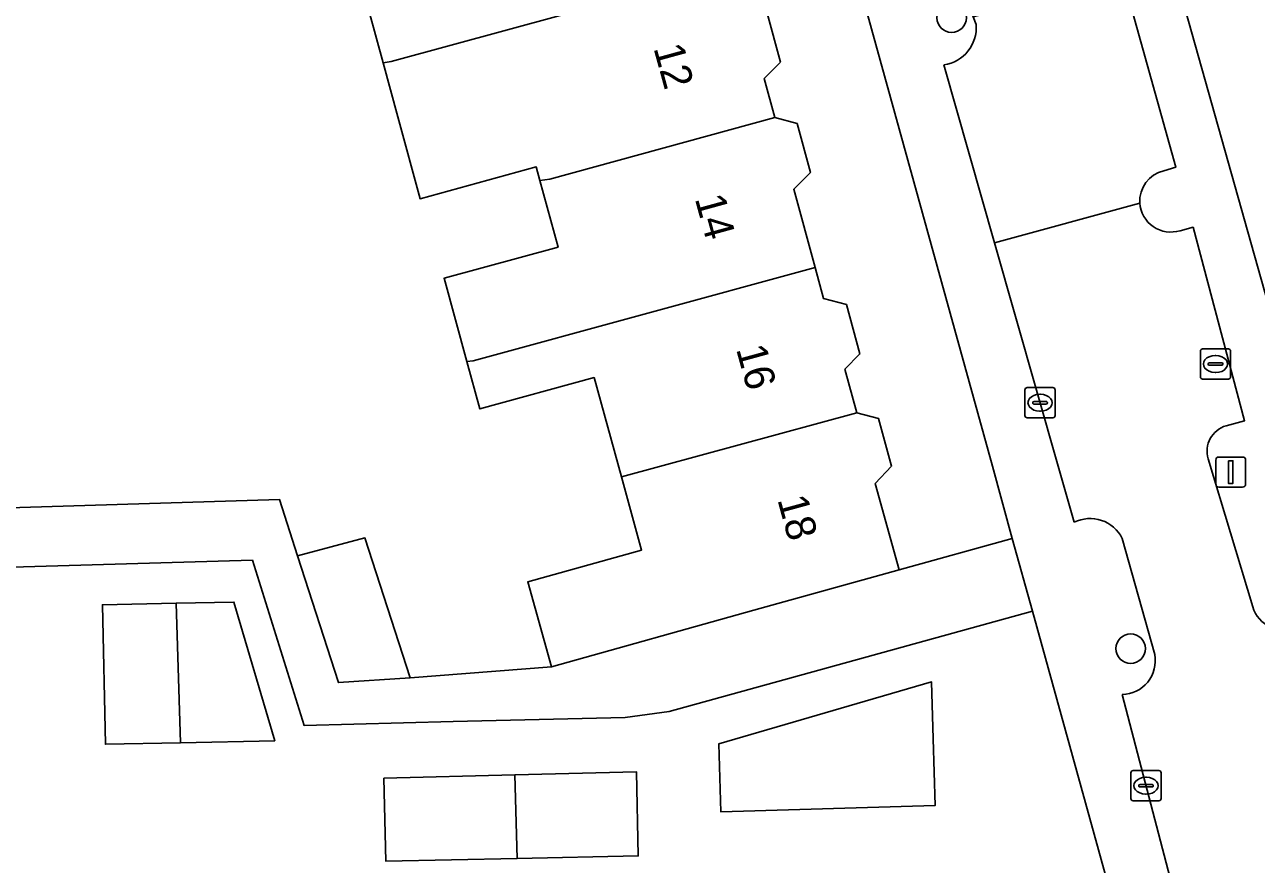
# Model space of a CAD drawing. Extents: x 162250 to 162661, y 380743 to 381606.
# Drawn here: x 162422.34 to 162463.18, y 381236.81 to 381264.64 of the extents above; entities that cross this region are included whole.
import ezdxf

# ---------------------------------------------------------------- set-up
doc = ezdxf.new("R2010")
doc.units = 0
for name, color, linetype in [('IMGEO_Boom', 7, 'Continuous'), ('IMGEO_Erf', 7, 'Continuous'), ('IMGEO_Kolk', 7, 'Continuous'), ('IMGEO_Lichtmast', 7, 'Continuous'), ('IMGEO_Pand', 7, 'Continuous'), ('IMGEO_Pand_nummerreeks', 7, 'Continuous'), ('IMGEO_Rijbaan_lokaal_open', 7, 'Continuous'), ('IMGEO_Voetpad_open', 7, 'Continuous')]:
    doc.layers.add(name, color=color, linetype=linetype)

msp = doc.modelspace()

# ---------------------------------------------------------------- linework, layer by layer
at = {"layer": 'IMGEO_Boom'}
for centre in [(162453.079, 381264.867), (162459.016, 381243.958)]:
    msp.add_circle(centre, 0.489, dxfattribs=at)
at = {"layer": 'IMGEO_Erf'}
for points in [[(162450.776, 381300.808), (162465.094, 381250)], [(162446.96, 381265.015), (162447.403, 381263.39), (162446.866, 381262.848), (162447.218, 381261.557), (162447.956, 381261.358), (162448.398, 381259.738), (162447.847, 381259.181), (162448.555, 381256.588), (162448.836, 381255.557), (162449.592, 381255.358), (162450.037, 381253.726), (162449.54, 381253.224), (162449.935, 381251.777), (162450.653, 381251.589), (162451.087, 381250), (162450.542, 381249.433), (162451.339, 381246.57), (162455.092, 381247.608), (162454.43, 381250), (162442.682, 381292.462)], [(162413.914, 381248.378), (162430.79, 381248.903), (162431.393, 381247.031), (162433.626, 381247.629), (162435.124, 381242.985), (162439.809, 381243.359), (162439.026, 381246.17), (162442.798, 381247.22), (162442.129, 381249.647), (162441.222, 381252.938), (162437.432, 381251.903), (162437.002, 381253.478), (162436.25, 381256.235), (162440.03, 381257.267), (162439.428, 381259.472), (162439.306, 381259.921), (162435.454, 381258.87), (162434.713, 381261.587), (162434.226, 381263.372), (162433.53, 381265.922)], [(162377.478, 381215.273), (162452.018, 381217.357), (162460.124, 381217.537), (162459.819, 381223.005), (162459.272, 381232.499), (162455.758, 381245.2), (162443.719, 381241.869), (162442.253, 381241.678), (162436.55, 381241.544), (162431.611, 381241.41), (162429.895, 381246.884), (162409, 381246.281)]]:
    msp.add_lwpolyline(points, dxfattribs=at)
for points in [[(162427.506, 381240.839), (162425.019, 381240.787), (162424.923, 381245.411), (162427.367, 381245.461), (162429.281, 381245.501), (162430.638, 381240.903)], [(162445.429, 381238.544), (162445.36, 381240.797), (162452.413, 381242.856), (162452.47, 381240.97), (162452.538, 381238.759)], [(162434.314, 381236.917), (162434.258, 381239.661), (162438.593, 381239.77), (162442.631, 381239.871), (162442.687, 381237.086), (162438.676, 381237.005)]]:
    msp.add_lwpolyline(points, close=True, dxfattribs=at)
at = {"layer": 'IMGEO_Kolk'}
for p, q in [((162461.328, 381252.964), (162461.328, 381253.816)), ((162461.403, 381253.89), (162462.255, 381253.89)), ((162461.816, 381253.67), (162461.841, 381253.67)), ((162462.329, 381253.816), (162462.329, 381252.964)), ((162461.587, 381253.384), (162461.587, 381253.396)), ((162462.025, 381253.347), (162461.627, 381253.347)), ((162461.63, 381253.433), (162462.028, 381253.433)), ((162462.071, 381253.396), (162462.071, 381253.384)), ((162462.255, 381252.89), (162461.403, 381252.89)), ((162461.839, 381253.11), (162461.814, 381253.11)), ((162455.511, 381251.681), (162455.511, 381252.533)), ((162455.586, 381252.607), (162456.438, 381252.607)), ((162455.999, 381252.387), (162456.024, 381252.387)), ((162456.512, 381252.533), (162456.512, 381251.681)), ((162455.77, 381252.101), (162455.77, 381252.113)), ((162456.208, 381252.064), (162455.81, 381252.064)), ((162455.813, 381252.15), (162456.211, 381252.15)), ((162456.254, 381252.113), (162456.254, 381252.101)), ((162456.438, 381251.607), (162455.586, 381251.607)), ((162456.022, 381251.827), (162455.997, 381251.827)), ((162459.024, 381238.988), (162459.024, 381239.84)), ((162459.099, 381239.914), (162459.951, 381239.914)), ((162460.025, 381239.84), (162460.025, 381238.988)), ((162459.283, 381239.408), (162459.283, 381239.42)), ((162459.721, 381239.371), (162459.323, 381239.371)), ((162459.326, 381239.457), (162459.724, 381239.457)), ((162459.512, 381239.694), (162459.537, 381239.694)), ((162459.767, 381239.42), (162459.767, 381239.408)), ((162459.951, 381238.914), (162459.099, 381238.914)), ((162459.535, 381239.134), (162459.51, 381239.134))]:
    msp.add_line(p, q, dxfattribs=at)
for points in [[(162461.328, 381252.964), (162461.328, 381253.816)], [(162461.403, 381253.89), (162462.255, 381253.89)], [(162462.329, 381253.816), (162462.329, 381252.964)], [(162462.255, 381252.89), (162461.403, 381252.89)], [(162455.511, 381251.681), (162455.511, 381252.533)], [(162455.586, 381252.607), (162456.438, 381252.607)], [(162456.512, 381252.533), (162456.512, 381251.681)], [(162456.438, 381251.607), (162455.586, 381251.607)], [(162459.024, 381238.988), (162459.024, 381239.84)], [(162459.099, 381239.914), (162459.951, 381239.914)], [(162460.025, 381239.84), (162460.025, 381238.988)], [(162459.951, 381238.914), (162459.099, 381238.914)]]:
    msp.add_lwpolyline(points, dxfattribs=at)
for centre, radius, start, end in [((162461.405, 381253.814), 0.0765, 91.552, 178.448), ((162461.405, 381253.814), 0.0765, 91.552, 178.448), ((162462.253, 381253.814), 0.0765, 1.552, 88.448), ((162462.253, 381253.814), 0.0765, 1.552, 88.448), ((162461.627, 381253.393), 0.0403, 85.8775, 175.7526), ((162461.624, 381253.383), 0.0366, 178.938, 274.7102), ((162462.028, 381253.39), 0.043, 264.8664, 352.4533), ((162462.032, 381253.395), 0.0386, 1.7309, 96.639), ((162461.405, 381252.966), 0.0765, 181.552, 268.448), ((162461.405, 381252.966), 0.0765, 181.552, 268.448), ((162462.253, 381252.966), 0.0765, 271.552, 358.448), ((162462.253, 381252.966), 0.0765, 271.552, 358.448), ((162455.588, 381252.531), 0.0765, 91.552, 178.448), ((162455.588, 381252.531), 0.0765, 91.552, 178.448), ((162456.436, 381252.531), 0.0765, 1.552, 88.448), ((162456.436, 381252.531), 0.0765, 1.552, 88.448), ((162455.81, 381252.11), 0.0403, 85.8775, 175.7526), ((162455.807, 381252.1), 0.0366, 178.938, 274.7102), ((162456.211, 381252.107), 0.043, 264.8664, 352.4533), ((162456.215, 381252.112), 0.0386, 1.7309, 96.639), ((162455.588, 381251.683), 0.0765, 181.552, 268.448), ((162455.588, 381251.683), 0.0765, 181.552, 268.448), ((162456.436, 381251.683), 0.0765, 271.552, 358.448), ((162456.436, 381251.683), 0.0765, 271.552, 358.448), ((162459.101, 381239.838), 0.0765, 91.552, 178.448), ((162459.101, 381239.838), 0.0765, 91.552, 178.448), ((162459.949, 381239.838), 0.0765, 1.552, 88.448), ((162459.949, 381239.838), 0.0765, 1.552, 88.448), ((162459.323, 381239.417), 0.0403, 85.8775, 175.7526), ((162459.32, 381239.407), 0.0366, 178.938, 274.7102), ((162459.724, 381239.414), 0.043, 264.8664, 352.4533), ((162459.728, 381239.419), 0.0386, 1.7309, 96.639), ((162459.101, 381238.99), 0.0765, 181.552, 268.448), ((162459.101, 381238.99), 0.0765, 181.552, 268.448), ((162459.949, 381238.99), 0.0765, 271.552, 358.448), ((162459.949, 381238.99), 0.0765, 271.552, 358.448)]:
    msp.add_arc(centre, radius, start, end, dxfattribs=at)
for centre, major_axis, ratio, start_param, end_param in [((162461.815, 381253.39), (-0.387, 0.002), 0.722429, 4.712389, 7.853982), ((162461.84, 381253.39), (-0.39, 0.002), 0.717154, 1.570796, 4.712389), ((162455.998, 381252.107), (-0.387, 0.002), 0.722429, 4.712389, 7.853982), ((162456.023, 381252.107), (-0.39, 0.002), 0.717154, 1.570796, 4.712389), ((162459.511, 381239.414), (-0.387, 0.002), 0.722429, 4.712389, 7.853982), ((162459.536, 381239.414), (-0.39, 0.002), 0.717154, 1.570796, 4.712389)]:
    msp.add_ellipse(centre, major_axis=major_axis, ratio=ratio, start_param=start_param, end_param=end_param, dxfattribs=at)
at = {"layer": 'IMGEO_Lichtmast'}
for p, q in [((162461.838, 381249.408), (162461.838, 381250.208)), ((162461.838, 381250.208), (162461.838, 381249.408)), ((162461.938, 381250.308), (162462.728, 381250.308)), ((162462.728, 381250.308), (162461.938, 381250.308)), ((162462.828, 381250.208), (162462.828, 381249.408)), ((162462.828, 381249.408), (162462.828, 381250.208)), ((162462.728, 381249.308), (162461.938, 381249.308)), ((162461.938, 381249.308), (162462.728, 381249.308))]:
    msp.add_line(p, q, dxfattribs=at)
msp.add_lwpolyline([(162462.258, 381250.183), (162462.408, 381250.183), (162462.408, 381249.433), (162462.258, 381249.433), (162462.258, 381250.183)], dxfattribs=at)
for centre, start, end in [((162461.938, 381250.208), 90, 180), ((162461.938, 381250.208), 90, 180), ((162462.728, 381250.208), 0, 90), ((162462.728, 381250.208), 360, 90), ((162461.938, 381249.408), 180, 270), ((162461.938, 381249.408), 180, 270), ((162462.728, 381249.408), 270, 0), ((162462.728, 381249.408), 270, 0)]:
    msp.add_arc(centre, 0.1, start, end, dxfattribs=at)
at = {"layer": 'IMGEO_Pand'}
for points in [[(162444.506, 381271.485), (162437.039, 381269.449), (162436.729, 381269.372), (162437.383, 381266.974), (162433.53, 381265.922), (162434.226, 381263.372), (162434.492, 381263.421), (162445.825, 381266.512), (162445.187, 381268.849), (162445.748, 381269.416), (162445.302, 381271.051), (162444.572, 381271.243)], [(162447.218, 381261.557), (162446.866, 381262.848), (162447.403, 381263.39), (162446.96, 381265.015), (162446.177, 381265.221), (162445.825, 381266.512), (162434.492, 381263.421), (162434.226, 381263.372), (162434.713, 381261.587), (162435.454, 381258.87), (162439.306, 381259.921), (162439.428, 381259.472), (162439.756, 381259.522)], [(162447.218, 381261.557), (162439.756, 381259.522), (162439.428, 381259.472), (162440.03, 381257.267), (162436.25, 381256.235), (162437.002, 381253.478), (162437.21, 381253.495), (162448.555, 381256.588), (162447.847, 381259.181), (162448.398, 381259.738), (162447.956, 381261.358)], [(162449.54, 381253.224), (162450.037, 381253.726), (162449.592, 381255.358), (162448.836, 381255.557), (162448.555, 381256.588), (162437.21, 381253.495), (162437.002, 381253.478), (162437.432, 381251.903), (162441.222, 381252.938), (162442.129, 381249.647), (162449.935, 381251.777)], [(162450.542, 381249.433), (162451.087, 381250), (162450.653, 381251.589), (162449.935, 381251.777), (162442.129, 381249.647), (162442.798, 381247.22), (162439.026, 381246.17), (162439.809, 381243.359), (162446.523, 381245.229), (162451.339, 381246.57)], [(162431.393, 381247.031), (162432.746, 381242.833), (162435.124, 381242.985), (162433.626, 381247.629)], [(162427.367, 381245.461), (162424.923, 381245.411), (162425.019, 381240.787), (162427.506, 381240.839)], [(162427.367, 381245.461), (162427.506, 381240.839), (162430.638, 381240.903), (162429.281, 381245.501)], [(162445.36, 381240.797), (162445.429, 381238.544), (162452.538, 381238.759), (162452.47, 381240.97), (162452.413, 381242.856)], [(162438.593, 381239.77), (162434.258, 381239.661), (162434.314, 381236.917), (162438.676, 381237.005)], [(162438.593, 381239.77), (162438.676, 381237.005), (162442.687, 381237.086), (162442.631, 381239.871)]]:
    msp.add_lwpolyline(points, close=True, dxfattribs=at)
at = {"layer": 'IMGEO_Rijbaan_lokaal_open'}
for points in [[(162458.743, 381266.259), (162453.799, 381264.901), (162453.893, 381264.638)], [(162460.113, 381259.798), (162460.516, 381259.911), (162458.743, 381266.259)], [(162452.824, 381263.305), (162454.505, 381257.402), (162459.32, 381258.724)], [(162459.32, 381258.724), (162454.505, 381257.402), (162456.613, 381250), (162457.141, 381248.145)], [(162462.18, 381251.345), (162462.795, 381251.509), (162461.085, 381257.923), (162460.654, 381257.809)], [(162463.064, 381245.338), (162461.583, 381250.246)], [(162458.732, 381247.612), (162459.813, 381243.767)], [(162458.733, 381242.434), (162460.452, 381235.89), (162460.833, 381235.984)]]:
    msp.add_lwpolyline(points, dxfattribs=at)
for centre, radius, start, end in [((162452.648, 381264.542), 1.249, 278.116, 4.4282), ((162460.347, 381258.795), 1.03, 103.1583, 183.9603), ((162460.35, 381258.795), 1.032, 183.9585, 287.1485), ((162462.439, 381250.492), 0.891, 106.9236, 196.053), ((162457.671, 381247.086), 1.184, 26.3648, 116.5926), ((162464.085, 381245.642), 1.065, 196.5736, 294.9093), ((162458.709, 381243.558), 1.124, 271.2289, 10.7421)]:
    msp.add_arc(centre, radius, start, end, dxfattribs=at)
at = {"layer": 'IMGEO_Voetpad_open'}
for points in [[(162430.504, 381348.496), (162429.829, 381350.907), (162426.714, 381350.004), (162435.015, 381320.204), (162436.765, 381313.847), (162442.142, 381294.412), (162442.682, 381292.462), (162454.43, 381250), (162455.092, 381247.608), (162455.758, 381245.2), (162459.272, 381232.499), (162459.819, 381223.005), (162460.124, 381217.537), (162463.07, 381217.625)], [(162469.535, 381226.012), (162469.398, 381234.727), (162466.151, 381246.25), (162465.361, 381249.054), (162465.094, 381250), (162450.776, 381300.808), (162437.221, 381349.572)], [(162455.748, 381277.006), (162458.136, 381268.433), (162458.743, 381266.259), (162460.516, 381259.911), (162460.113, 381259.798)], [(162453.893, 381264.638), (162453.799, 381264.901), (162453.545, 381265.56)], [(162457.141, 381248.145), (162456.613, 381250), (162454.505, 381257.402), (162452.824, 381263.305)], [(162460.654, 381257.809), (162461.085, 381257.923), (162462.795, 381251.509), (162462.18, 381251.345)], [(162461.583, 381250.246), (162463.064, 381245.338)], [(162409, 381246.281), (162429.895, 381246.884), (162431.611, 381241.41), (162436.55, 381241.544), (162442.253, 381241.678), (162443.719, 381241.869), (162455.758, 381245.2), (162455.092, 381247.608), (162451.339, 381246.57), (162446.523, 381245.229), (162439.809, 381243.359), (162435.124, 381242.985), (162432.746, 381242.833), (162431.393, 381247.031), (162430.79, 381248.903), (162413.914, 381248.378)], [(162459.813, 381243.767), (162458.732, 381247.612)], [(162460.833, 381235.984), (162460.452, 381235.89), (162458.733, 381242.434)]]:
    msp.add_lwpolyline(points, dxfattribs=at)
for centre, radius, start, end in [((162452.648, 381264.542), 1.249, 278.116, 4.4282), ((162460.347, 381258.795), 1.03, 103.1583, 183.9603), ((162460.35, 381258.795), 1.032, 183.9585, 287.1485), ((162462.439, 381250.492), 0.891, 106.9236, 196.053), ((162457.671, 381247.086), 1.184, 26.3648, 116.5926), ((162464.085, 381245.642), 1.065, 196.5736, 294.9093), ((162458.709, 381243.558), 1.124, 271.2289, 10.7421)]:
    msp.add_arc(centre, radius, start, end, dxfattribs=at)

# ---------------------------------------------------------------- texts
at = {"layer": 'IMGEO_Pand_nummerreeks'}
for s, rotation, p in [('12', 285.3532, (162443.189, 381263.866)), ('14', 285.3532, (162444.559, 381258.876)), ('16', 285.3551, (162445.928, 381253.89)), ('18', 285.3551, (162447.297, 381248.9))]:
    msp.add_text(s, height=1, rotation=rotation, dxfattribs=at).set_placement(p)

doc.saveas('drawing.dxf')
